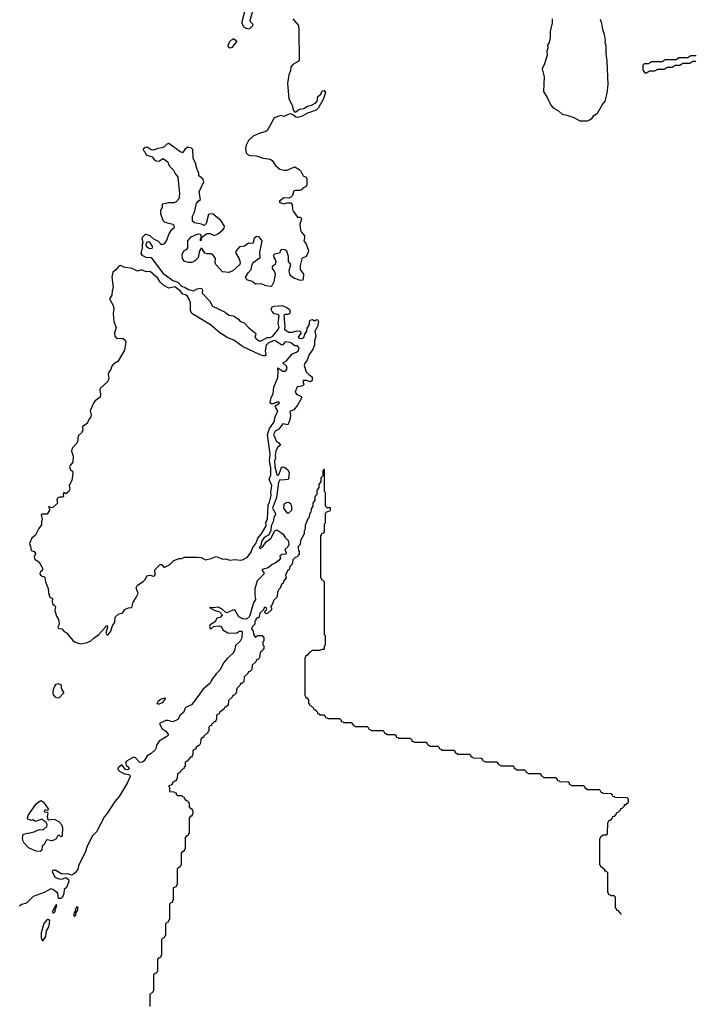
# Model space of a CAD drawing. Extents: x 2106670 to 2323771, y 35271 to 224896.
# Tile 281 of 419: x 2316887 to 2323771, y 98046 to 108065. Entities that reach past the tile are written whole.
import ezdxf

# ---------------------------------------------------------------- set-up
doc = ezdxf.new("R2010")
doc.units = 0

msp = doc.modelspace()

# ---------------------------------------------------------------- linework, layer by layer
at = {"layer": '0CON20XD'}
for points in [[(2319173, 108145), (2319146, 108045), (2319148, 108025), (2319165, 107997), (2319185, 107982), (2319215, 107972), (2319232, 107978), (2319257, 108003), (2319261, 108015), (2319235, 108045), (2319232, 108062), (2319262, 108165)], [(2319665, 108075), (2319725, 108005), (2319727, 107957), (2319729, 107655), (2319720, 107640), (2319665, 107608), (2319645, 107585), (2319642, 107545), (2319626, 107505), (2319611, 107415), (2319625, 107265), (2319661, 107191), (2319672, 107142), (2319685, 107126), (2319695, 107127), (2319735, 107155), (2319778, 107162), (2319814, 107186), (2319855, 107195), (2319900, 107220), (2319913, 107235), (2319922, 107285), (2319952, 107308), (2319965, 107342), (2319985, 107344), (2319997, 107325), (2319974, 107255), (2319925, 107164), (2319902, 107145), (2319816, 107114), (2319762, 107085), (2319715, 107069), (2319695, 107073), (2319669, 107099), (2319647, 107107), (2319625, 107104), (2319575, 107081), (2319545, 107090), (2319475, 107068), (2319410, 106940), (2319392, 106928), (2319325, 106909), (2319261, 106879), (2319215, 106835), (2319192, 106788), (2319184, 106755), (2319191, 106711), (2319211, 106691), (2319235, 106683), (2319295, 106680), (2319365, 106657), (2319436, 106646), (2319455, 106634), (2319491, 106581), (2319535, 106544), (2319575, 106534), (2319605, 106533), (2319685, 106567), (2319731, 106541), (2319748, 106525), (2319770, 106475), (2319803, 106463), (2319809, 106445), (2319810, 106395), (2319805, 106378), (2319796, 106364), (2319769, 106351), (2319755, 106333), (2319735, 106327), (2319695, 106329), (2319676, 106324), (2319662, 106278), (2319645, 106258), (2319625, 106250), (2319575, 106254), (2319528, 106215), (2319533, 106205), (2319575, 106191), (2319605, 106202), (2319645, 106202), (2319659, 106185), (2319663, 106135), (2319672, 106112), (2319715, 106055), (2319737, 106057), (2319750, 106050), (2319753, 106035), (2319736, 105984), (2319744, 105925), (2319753, 105903), (2319784, 105865), (2319786, 105844), (2319777, 105815), (2319802, 105782), (2319825, 105718), (2319823, 105695), (2319799, 105651), (2319769, 105641), (2319759, 105631), (2319740, 105565), (2319742, 105525), (2319773, 105475), (2319772, 105425), (2319765, 105410), (2319735, 105415), (2319676, 105435), (2319649, 105455), (2319635, 105474), (2319628, 105515), (2319645, 105575), (2319623, 105605), (2319621, 105655)], [(2322305, 108075), (2322304, 108035), (2322286, 107945), (2322284, 107884), (2322273, 107835), (2322259, 107805), (2322261, 107775), (2322252, 107745), (2322254, 107705), (2322228, 107615), (2322204, 107565), (2322225, 107485), (2322215, 107335), (2322254, 107274), (2322290, 107195), (2322315, 107168), (2322369, 107139), (2322406, 107105), (2322455, 107095), (2322525, 107070), (2322585, 107035), (2322615, 107035)], [(2322615, 107035), (2322665, 107036), (2322685, 107045), (2322711, 107065), (2322728, 107092), (2322766, 107114), (2322818, 107202), (2322845, 107235), (2322865, 107318), (2322875, 107405), (2322863, 107645), (2322853, 107725), (2322855, 107795), (2322843, 107833), (2322847, 107855), (2322837, 107915), (2322819, 107965), (2322811, 108025), (2322795, 108068)], [(2319025, 107777), (2319007, 107795), (2319007, 107805), (2319025, 107842), (2319055, 107872), (2319065, 107872), (2319090, 107855), (2319092, 107845), (2319045, 107783), (2319025, 107777)], [(2323766, 107640), (2323735, 107640), (2323705, 107620), (2323635, 107620), (2323605, 107600), (2323555, 107600), (2323525, 107580), (2323475, 107580), (2323445, 107560), (2323375, 107560), (2323345, 107540), (2323295, 107540), (2323265, 107520), (2323252, 107522), (2323230, 107555), (2323230, 107605), (2323245, 107620), (2323285, 107620), (2323315, 107640), (2323425, 107640), (2323455, 107660), (2323565, 107660), (2323595, 107680), (2323685, 107680), (2323715, 107700), (2323771, 107700)], [(2319621, 105655), (2319605, 105710), (2319585, 105722), (2319565, 105726), (2319545, 105722), (2319529, 105691), (2319480, 105680), (2319470, 105670), (2319472, 105645), (2319488, 105625), (2319494, 105605), (2319485, 105576), (2319456, 105554), (2319457, 105535), (2319480, 105500), (2319486, 105475), (2319472, 105398), (2319452, 105358), (2319445, 105352), (2319395, 105357), (2319344, 105376), (2319285, 105373), (2319251, 105401), (2319197, 105417), (2319185, 105445), (2319211, 105489), (2319241, 105525), (2319250, 105565), (2319264, 105596), (2319333, 105647), (2319331, 105695), (2319354, 105815), (2319325, 105855), (2319295, 105858), (2319269, 105835), (2319265, 105797), (2319255, 105787), (2319215, 105790), (2319175, 105762), (2319125, 105753), (2319089, 105715), (2319083, 105695), (2319121, 105631), (2319130, 105595), (2319126, 105575), (2319055, 105510), (2319015, 105492), (2318949, 105499), (2318883, 105575), (2318876, 105595), (2318878, 105635), (2318855, 105669), (2318835, 105682), (2318794, 105684), (2318771, 105691), (2318745, 105733), (2318735, 105740), (2318715, 105713), (2318704, 105645), (2318676, 105615), (2318655, 105601), (2318635, 105595), (2318605, 105595), (2318565, 105604), (2318542, 105635), (2318540, 105675), (2318557, 105713), (2318585, 105728), (2318599, 105745), (2318599, 105815), (2318633, 105857), (2318685, 105881), (2318705, 105887), (2318722, 105882), (2318730, 105875), (2318730, 105845), (2318720, 105825), (2318725, 105820), (2318738, 105825), (2318740, 105845), (2318750, 105860), (2318790, 105890), (2318825, 105891), (2318865, 105868), (2318898, 105882), (2318955, 105928), (2318968, 105945), (2318970, 105965), (2318935, 106022), (2318856, 106085), (2318825, 106090), (2318807, 106083), (2318785, 105990), (2318765, 105970), (2318736, 105986), (2318667, 105997), (2318646, 106016), (2318646, 106065), (2318666, 106106), (2318687, 106195), (2318702, 106218), (2318728, 106235), (2318712, 106315), (2318759, 106415), (2318749, 106445), (2318710, 106475), (2318709, 106505), (2318692, 106542), (2318677, 106605), (2318652, 106655), (2318650, 106745), (2318635, 106758), (2318595, 106767), (2318568, 106745), (2318545, 106712), (2318515, 106723), (2318405, 106806), (2318385, 106798), (2318358, 106772), (2318337, 106763), (2318294, 106756), (2318245, 106738), (2318225, 106742), (2318185, 106770), (2318165, 106764), (2318145, 106748), (2318146, 106735), (2318161, 106721), (2318175, 106690), (2318235, 106669), (2318255, 106643), (2318275, 106630), (2318305, 106625), (2318345, 106652), (2318391, 106621), (2318411, 106575), (2318453, 106533), (2318471, 106495), (2318495, 106465), (2318514, 106294), (2318506, 106244), (2318479, 106211), (2318455, 106203), (2318397, 106203), (2318375, 106194), (2318335, 106188), (2318335, 106155), (2318321, 106125), (2318318, 106095), (2318344, 106025), (2318365, 106006), (2318445, 105984), (2318456, 105975), (2318459, 105961), (2318454, 105945), (2318425, 105919), (2318404, 105886), (2318380, 105820), (2318356, 105784), (2318343, 105777), (2318325, 105778), (2318299, 105809), (2318252, 105832), (2318216, 105866), (2318175, 105880), (2318162, 105878), (2318130, 105845), (2318140, 105795), (2318132, 105785), (2318132, 105745), (2318120, 105685), (2318131, 105671), (2318170, 105650), (2318225, 105644), (2318342, 105485), (2318445, 105411), (2318496, 105396), (2318535, 105353), (2318572, 105342), (2318605, 105320), (2318655, 105307), (2318692, 105328), (2318725, 105333), (2318739, 105329), (2318747, 105315), (2318745, 105282), (2318822, 105202), (2318849, 105149), (2318979, 105089), (2319015, 105060), (2319063, 105053), (2319115, 105018), (2319130, 104995), (2319170, 104980), (2319219, 104929), (2319286, 104876), (2319291, 104865), (2319278, 104835), (2319295, 104815), (2319325, 104799), (2319345, 104798), (2319405, 104832), (2319435, 104831), (2319463, 104845), (2319515, 104910), (2319528, 104935), (2319516, 104975), (2319527, 105055), (2319516, 105066), (2319475, 105074), (2319455, 105096), (2319447, 105115), (2319455, 105145), (2319475, 105152), (2319558, 105158), (2319605, 105137), (2319631, 105115), (2319638, 105095), (2319634, 105075), (2319616, 105064), (2319585, 105064), (2319574, 105055), (2319586, 104944), (2319583, 104913), (2319627, 104887), (2319664, 104886), (2319705, 104900), (2319736, 104895), (2319747, 104885), (2319748, 104875), (2319722, 104835), (2319730, 104825), (2319759, 104821), (2319779, 104831), (2319788, 104865), (2319810, 104895), (2319813, 104927), (2319837, 104963), (2319836, 104995), (2319842, 105008), (2319865, 105015), (2319885, 105001), (2319905, 105012), (2319916, 105015), (2319927, 104995), (2319917, 104943), (2319889, 104895), (2319900, 104845), (2319887, 104793), (2319886, 104755), (2319865, 104706), (2319831, 104659), (2319808, 104595), (2319788, 104572), (2319781, 104545), (2319801, 104481), (2319832, 104452), (2319863, 104433), (2319863, 104395), (2319845, 104382), (2319805, 104394), (2319775, 104393), (2319767, 104383), (2319778, 104355), (2319775, 104345), (2319755, 104335), (2319715, 104330), (2319707, 104323), (2319689, 104275), (2319705, 104255), (2319755, 104232), (2319756, 104215), (2319715, 104144), (2319675, 104094), (2319638, 104082), (2319635, 104075), (2319643, 104035), (2319633, 103985), (2319616, 103944), (2319565, 103952), (2319525, 103899), (2319485, 103879), (2319470, 103845), (2319482, 103815), (2319500, 103775), (2319525, 103760), (2319541, 103735), (2319509, 103711), (2319494, 103676), (2319486, 103635), (2319489, 103605), (2319480, 103575), (2319484, 103515), (2319505, 103438), (2319515, 103430), (2319523, 103437), (2319542, 103478), (2319547, 103505), (2319565, 103515), (2319585, 103509), (2319616, 103485), (2319630, 103455), (2319623, 103395), (2319615, 103387), (2319555, 103379), (2319535, 103382), (2319519, 103355), (2319500, 103205), (2319460, 103095), (2319488, 103048), (2319490, 103035), (2319472, 102995), (2319467, 102955), (2319444, 102916), (2319443, 102865), (2319419, 102821), (2319375, 102795), (2319349, 102755), (2319339, 102711), (2319324, 102695), (2319335, 102683), (2319365, 102708), (2319395, 102754), (2319441, 102785), (2319483, 102865), (2319505, 102873), (2319565, 102834), (2319588, 102795), (2319620, 102765), (2319625, 102724), (2319615, 102702), (2319586, 102675), (2319598, 102645), (2319595, 102628), (2319553, 102625), (2319535, 102608), (2319539, 102585), (2319526, 102565), (2319486, 102535), (2319457, 102523), (2319415, 102489), (2319355, 102470), (2319355, 102460), (2319372, 102442), (2319370, 102425), (2319303, 102355), (2319279, 102275), (2319279, 102205), (2319287, 102165), (2319267, 102133), (2319225, 101993), (2319195, 101967), (2319158, 101968), (2319118, 101988), (2319075, 102059), (2319055, 102058), (2318995, 102030), (2318983, 102033), (2318947, 102067), (2318905, 102089), (2318855, 102081), (2318818, 102085), (2318865, 102056), (2318920, 102040), (2318941, 102021), (2318948, 102005), (2318927, 101983), (2318893, 101975), (2318875, 101937), (2318825, 101908), (2318818, 101888), (2318825, 101870), (2318838, 101872), (2318858, 101892), (2318915, 101896), (2318939, 101889), (2318955, 101856), (2319005, 101828), (2319075, 101822), (2319095, 101827), (2319125, 101845), (2319145, 101845), (2319150, 101835), (2319146, 101774), (2319129, 101741), (2319083, 101697), (2319072, 101645), (2319055, 101617), (2318998, 101565), (2318965, 101525), (2318923, 101447), (2318885, 101410), (2318840, 101345), (2318825, 101315), (2318751, 101249), (2318698, 101178), (2318636, 101095), (2318574, 101065), (2318554, 101016), (2318520, 100990), (2318495, 100945), (2318445, 100922), (2318395, 100936), (2318375, 100933), (2318310, 100905), (2318334, 100854), (2318375, 100825), (2318396, 100796), (2318396, 100784), (2318385, 100771), (2318305, 100725), (2318279, 100685), (2318275, 100655), (2318265, 100635), (2318225, 100599), (2318185, 100574), (2318155, 100525), (2318135, 100510), (2318108, 100508), (2318065, 100553), (2318045, 100560), (2317975, 100519), (2317965, 100506), (2317971, 100481), (2317998, 100455), (2318000, 100445), (2317989, 100431), (2317965, 100436), (2317925, 100483), (2317888, 100452), (2317886, 100435), (2317905, 100416), (2317955, 100390), (2317995, 100385), (2318009, 100379), (2318012, 100365), (2317980, 100295), (2317899, 100161), (2317855, 100111), (2317775, 99985), (2317751, 99959), (2317668, 99802), (2317624, 99756), (2317571, 99645), (2317558, 99602), (2317487, 99455), (2317478, 99422), (2317455, 99388), (2317435, 99369), (2317415, 99362), (2317377, 99373), (2317315, 99370), (2317255, 99408), (2317222, 99408), (2317218, 99395), (2317243, 99345), (2317255, 99337), (2317285, 99323), (2317315, 99320), (2317355, 99338), (2317385, 99318), (2317386, 99296), (2317364, 99235), (2317339, 99215), (2317335, 99175), (2317322, 99138), (2317305, 99123), (2317282, 99122), (2317275, 99176), (2317224, 99215), (2317205, 99222), (2317136, 99184), (2317025, 99142), (2316955, 99076), (2316905, 99061), (2316884, 99046)], [(2318207, 105737), (2318235, 105741), (2318241, 105755), (2318211, 105801), (2318194, 105806), (2318174, 105796), (2318169, 105775), (2318176, 105756), (2318207, 105737)], [(2317505, 101716), (2317565, 101724), (2317609, 101741), (2317645, 101777), (2317691, 101809), (2317775, 101900), (2317782, 101895), (2317782, 101885), (2317763, 101823), (2317769, 101809), (2317785, 101803), (2317814, 101845), (2317829, 101891), (2317855, 101935), (2317857, 101985), (2317895, 102020), (2317925, 102026), (2317935, 102034), (2317957, 102063), (2317995, 102081), (2318027, 102085), (2318041, 102139), (2318073, 102185), (2318091, 102225), (2318071, 102285), (2318085, 102312), (2318145, 102350), (2318165, 102370), (2318184, 102405), (2318195, 102411), (2318215, 102413), (2318245, 102402), (2318258, 102405), (2318265, 102415), (2318262, 102468), (2318315, 102522), (2318332, 102522), (2318355, 102495), (2318365, 102493), (2318410, 102520), (2318456, 102564), (2318508, 102582), (2318535, 102583), (2318565, 102596), (2318695, 102597), (2318735, 102592), (2318779, 102569), (2318835, 102582), (2318885, 102603), (2318955, 102577), (2318985, 102581), (2319025, 102567), (2319075, 102573), (2319135, 102565), (2319155, 102569), (2319205, 102596), (2319239, 102645), (2319260, 102695), (2319288, 102735), (2319309, 102791), (2319346, 102835), (2319396, 102914), (2319391, 102949), (2319407, 102985), (2319414, 103125), (2319429, 103155), (2319444, 103225), (2319442, 103255), (2319451, 103325), (2319425, 103385), (2319442, 103435), (2319442, 103505), (2319428, 103575), (2319436, 103646), (2319410, 103845), (2319429, 103905), (2319475, 103975), (2319485, 104025), (2319512, 104085), (2319492, 104115), (2319488, 104135), (2319530, 104165), (2319525, 104172), (2319505, 104174), (2319465, 104157), (2319445, 104157), (2319437, 104165), (2319436, 104176), (2319445, 104216), (2319467, 104263), (2319474, 104325), (2319513, 104425), (2319518, 104485), (2319515, 104524), (2319565, 104488), (2319585, 104490), (2319600, 104500), (2319609, 104515), (2319601, 104541), (2319565, 104575), (2319602, 104595), (2319659, 104665), (2319705, 104681), (2319719, 104695), (2319731, 104725), (2319715, 104746), (2319685, 104747), (2319645, 104778), (2319604, 104786), (2319586, 104784), (2319565, 104757), (2319555, 104754), (2319482, 104802), (2319465, 104799), (2319415, 104775), (2319394, 104755), (2319383, 104695), (2319390, 104655), (2319386, 104644), (2319365, 104644), (2319335, 104654), (2319155, 104740), (2319065, 104805), (2319005, 104827), (2318925, 104879), (2318829, 104959), (2318637, 105077), (2318625, 105105), (2318624, 105184), (2318612, 105222), (2318592, 105255), (2318575, 105266), (2318546, 105274), (2318520, 105305), (2318465, 105346), (2318405, 105334), (2318352, 105362), (2318317, 105395), (2318291, 105435), (2318215, 105504), (2318175, 105501), (2318125, 105520), (2318085, 105508), (2318032, 105532), (2317945, 105547), (2317915, 105565), (2317895, 105557), (2317863, 105517), (2317834, 105496), (2317823, 105445), (2317838, 105342), (2317827, 105305), (2317826, 105264), (2317802, 105225), (2317837, 105157), (2317844, 105125), (2317839, 105075), (2317845, 104995), (2317869, 104935), (2317853, 104875), (2317856, 104846), (2317875, 104822), (2317915, 104825), (2317940, 104820), (2317960, 104805), (2317966, 104785), (2317955, 104704), (2317885, 104589), (2317845, 104565), (2317820, 104535), (2317816, 104505), (2317798, 104485), (2317787, 104455), (2317794, 104415), (2317785, 104384), (2317707, 104313), (2317702, 104295), (2317708, 104252), (2317705, 104226), (2317654, 104186), (2317641, 104169), (2317605, 104085), (2317615, 104045), (2317610, 104025), (2317592, 103998), (2317575, 103958), (2317527, 103925), (2317529, 103885), (2317515, 103863), (2317484, 103835), (2317478, 103815), (2317479, 103785), (2317469, 103755), (2317420, 103705), (2317415, 103675), (2317431, 103625), (2317427, 103563), (2317400, 103530), (2317395, 103515), (2317405, 103485), (2317425, 103470), (2317429, 103449), (2317418, 103375), (2317390, 103325), (2317398, 103285), (2317388, 103265), (2317355, 103240), (2317345, 103251), (2317335, 103253), (2317328, 103235), (2317332, 103215), (2317325, 103208), (2317293, 103207), (2317273, 103197), (2317264, 103175), (2317270, 103145), (2317225, 103102), (2317207, 103097), (2317185, 103112), (2317180, 103105), (2317191, 103085), (2317189, 103075), (2317165, 103035), (2317116, 103034), (2317105, 103027), (2317115, 102985), (2317108, 102955), (2317109, 102925), (2317082, 102888), (2317049, 102821), (2317011, 102789), (2316986, 102735), (2316998, 102705), (2317003, 102663), (2317035, 102653), (2317048, 102635), (2317035, 102595), (2317040, 102575), (2317085, 102545), (2317118, 102485), (2317119, 102465), (2317095, 102444), (2317092, 102422), (2317105, 102407), (2317135, 102396), (2317142, 102385), (2317148, 102345), (2317178, 102278), (2317181, 102235), (2317195, 102190), (2317220, 102175), (2317218, 102145), (2317225, 102110), (2317235, 102110), (2317250, 102095), (2317243, 102055), (2317262, 101995), (2317280, 101970), (2317285, 101948), (2317288, 101915), (2317275, 101887), (2317278, 101875), (2317285, 101869), (2317315, 101868), (2317339, 101839), (2317362, 101825), (2317427, 101747), (2317450, 101730), (2317505, 101716)], [(2323010, 98961), (2323002, 98962), (2323000, 98975), (2322975, 99000), (2322962, 99002), (2322958, 99018), (2322950, 99025), (2322948, 99138), (2322935, 99150), (2322905, 99150), (2322898, 99158), (2322882, 99162), (2322878, 99178), (2322870, 99185), (2322870, 99385), (2322855, 99400), (2322842, 99402), (2322840, 99415), (2322815, 99440), (2322802, 99442), (2322798, 99458), (2322790, 99465), (2322790, 99735), (2322798, 99742), (2322802, 99758), (2322815, 99760), (2322825, 99770), (2322855, 99770), (2322868, 99782), (2322870, 99895), (2322878, 99902), (2322882, 99918), (2322895, 99920), (2322908, 99932), (2322920, 99945), (2322922, 99958), (2322935, 99960), (2322948, 99972), (2322960, 99985), (2322962, 99998), (2322975, 100000), (2322988, 100012), (2323000, 100025), (2323002, 100038), (2323015, 100040), (2323040, 100065), (2323042, 100078), (2323055, 100080), (2323080, 100105), (2323080, 100135), (2323068, 100148), (2322945, 100150), (2322938, 100158), (2322922, 100162), (2322920, 100175), (2322908, 100188), (2322825, 100190), (2322818, 100198), (2322802, 100202), (2322800, 100215), (2322785, 100230), (2322665, 100230), (2322658, 100238), (2322642, 100242), (2322640, 100255), (2322625, 100270), (2322505, 100270), (2322498, 100278), (2322482, 100282), (2322480, 100295), (2322468, 100308), (2322385, 100310), (2322378, 100318), (2322362, 100322), (2322360, 100335), (2322345, 100350), (2322225, 100350), (2322218, 100358), (2322202, 100362), (2322200, 100375), (2322185, 100390), (2322065, 100390), (2322058, 100398), (2322042, 100402), (2322040, 100415), (2322028, 100428), (2321945, 100430), (2321938, 100438), (2321922, 100442), (2321920, 100455), (2321905, 100470), (2321785, 100470), (2321778, 100478), (2321762, 100482), (2321760, 100495), (2321745, 100510), (2321625, 100510), (2321618, 100518), (2321602, 100522), (2321600, 100535), (2321588, 100548), (2321505, 100550), (2321498, 100558), (2321482, 100562), (2321480, 100575), (2321465, 100590), (2321345, 100590), (2321338, 100598), (2321322, 100602), (2321320, 100615), (2321305, 100630), (2321185, 100630), (2321178, 100638), (2321162, 100642), (2321160, 100655), (2321145, 100670), (2321065, 100670), (2321058, 100678), (2321042, 100682), (2321040, 100695), (2321025, 100710), (2320905, 100710), (2320898, 100718), (2320882, 100722), (2320880, 100735), (2320872, 100742), (2320865, 100750), (2320745, 100750), (2320738, 100758), (2320722, 100762), (2320720, 100775), (2320705, 100790), (2320625, 100790), (2320618, 100798), (2320602, 100802), (2320600, 100815), (2320585, 100830), (2320465, 100830), (2320458, 100838), (2320442, 100842), (2320440, 100855), (2320425, 100870), (2320305, 100870), (2320298, 100878), (2320282, 100882), (2320280, 100895), (2320265, 100910), (2320185, 100910), (2320178, 100918), (2320162, 100922), (2320160, 100935), (2320145, 100950), (2320025, 100950), (2320018, 100958), (2320002, 100962), (2320000, 100975), (2319985, 100990), (2319945, 100990), (2319938, 100998), (2319922, 101002), (2319920, 101015), (2319908, 101028), (2319895, 101040), (2319882, 101042), (2319880, 101055), (2319855, 101080), (2319842, 101082), (2319838, 101098), (2319830, 101105), (2319830, 101145), (2319815, 101160), (2319802, 101162), (2319798, 101178), (2319790, 101185), (2319790, 101575), (2319798, 101582), (2319802, 101598), (2319815, 101600), (2319840, 101625), (2319842, 101638), (2319855, 101640), (2319865, 101650), (2319945, 101650), (2319965, 101660), (2319985, 101660), (2319990, 101665), (2319990, 101695), (2320000, 101705), (2320000, 101795), (2319990, 101805), (2319990, 102345), (2319975, 102360), (2319962, 102362), (2319958, 102378), (2319950, 102385), (2319950, 102815), (2319958, 102822), (2319962, 102838), (2319978, 102842), (2319990, 102855), (2319990, 102935), (2320000, 102945), (2320000, 103045), (2320012, 103058), (2320048, 103072), (2320050, 103095), (2320045, 103100), (2320015, 103100), (2320000, 103115), (2320000, 103255), (2319990, 103265), (2319988, 103488), (2319982, 103488), (2319972, 103475), (2319970, 103425), (2319950, 103405), (2319950, 103365), (2319930, 103335), (2319930, 103305), (2319910, 103275), (2319910, 103235), (2319890, 103215), (2319890, 103175), (2319870, 103145), (2319870, 103115), (2319853, 103087), (2319850, 103055), (2319840, 103045), (2319830, 102995), (2319820, 102985), (2319793, 102917), (2319790, 102885), (2319780, 102865), (2319780, 102835), (2319743, 102767), (2319740, 102725), (2319722, 102705), (2319720, 102685), (2319723, 102663), (2319730, 102655), (2319730, 102625), (2319722, 102618), (2319718, 102602), (2319685, 102590), (2319665, 102570), (2319660, 102525), (2319640, 102505), (2319628, 102472), (2319615, 102460), (2319592, 102415), (2319600, 102385), (2319573, 102357), (2319568, 102332), (2319552, 102318), (2319538, 102282), (2319520, 102265), (2319518, 102252), (2319510, 102245), (2319508, 102192), (2319470, 102155), (2319465, 102140), (2319448, 102102), (2319440, 102095), (2319450, 102085), (2319448, 102062), (2319408, 102022), (2319395, 102020), (2319382, 102032), (2319380, 102045), (2319398, 102062), (2319400, 102075), (2319382, 102088), (2319372, 102078), (2319368, 102062), (2319332, 102028), (2319320, 101980), (2319305, 101980), (2319290, 101965), (2319288, 101952), (2319280, 101945), (2319280, 101915), (2319255, 101890), (2319244, 101866), (2319262, 101842), (2319265, 101812), (2319285, 101780), (2319305, 101800), (2319355, 101800), (2319370, 101775), (2319370, 101745), (2319360, 101735), (2319360, 101705), (2319370, 101695), (2319370, 101665), (2319362, 101658), (2319358, 101642), (2319345, 101640), (2319333, 101627), (2319328, 101572), (2319308, 101552), (2319295, 101550), (2319288, 101532), (2319252, 101498), (2319248, 101452), (2319228, 101432), (2319215, 101430), (2319208, 101412), (2319172, 101378), (2319168, 101332), (2319148, 101312), (2319135, 101310), (2319128, 101292), (2319095, 101260), (2319088, 101212), (2319068, 101192), (2319055, 101190), (2319048, 101172), (2319012, 101138), (2319008, 101092), (2318988, 101072), (2318975, 101070), (2318968, 101052), (2318920, 101015), (2318918, 101002), (2318905, 101000), (2318890, 100985), (2318890, 100945), (2318882, 100938), (2318878, 100922), (2318865, 100920), (2318840, 100895), (2318838, 100882), (2318825, 100880), (2318810, 100865), (2318810, 100825), (2318802, 100818), (2318798, 100802), (2318785, 100800), (2318760, 100775), (2318758, 100762), (2318745, 100760), (2318730, 100745), (2318728, 100702), (2318722, 100698), (2318718, 100682), (2318705, 100680), (2318680, 100655), (2318678, 100642), (2318665, 100640), (2318650, 100625), (2318650, 100585), (2318642, 100578), (2318638, 100562), (2318625, 100560), (2318600, 100535), (2318598, 100522), (2318585, 100520), (2318572, 100508), (2318570, 100465), (2318562, 100458), (2318558, 100442), (2318545, 100440), (2318520, 100415), (2318518, 100402), (2318505, 100400), (2318492, 100388), (2318490, 100345), (2318482, 100338), (2318478, 100322), (2318465, 100320), (2318452, 100308), (2318440, 100295), (2318438, 100282), (2318400, 100265), (2318410, 100255), (2318412, 100212), (2318455, 100210), (2318462, 100202), (2318478, 100198), (2318480, 100185), (2318495, 100170), (2318535, 100170), (2318545, 100160)], [(2319605, 103048), (2319625, 103049), (2319656, 103075), (2319655, 103115), (2319645, 103134), (2319628, 103148), (2319605, 103154), (2319576, 103135), (2319572, 103095), (2319605, 103048)], [(2317285, 101161), (2317255, 101167), (2317231, 101195), (2317228, 101208), (2317232, 101252), (2317244, 101285), (2317259, 101305), (2317275, 101311), (2317305, 101300), (2317312, 101252), (2317337, 101215), (2317285, 101161)], [(2318295, 101099), (2318286, 101105), (2318295, 101131), (2318325, 101156), (2318368, 101165), (2318367, 101155), (2318336, 101115), (2318305, 101102), (2318295, 101099)], [(2317095, 99603), (2317054, 99604), (2316978, 99638), (2316934, 99685), (2316922, 99705), (2316917, 99735), (2316922, 99778), (2317035, 99803), (2317085, 99825), (2317125, 99823), (2317164, 99855), (2317166, 99876), (2317157, 99897), (2317135, 99910), (2317115, 99932), (2317045, 99908), (2317025, 99923), (2317005, 99918), (2316968, 99935), (2316965, 99945), (2316975, 99973), (2317053, 100087), (2317095, 100117), (2317105, 100119), (2317128, 100105), (2317178, 100035), (2317175, 100020), (2317145, 100026), (2317135, 100015), (2317141, 100005), (2317165, 100002), (2317174, 99994), (2317168, 99955), (2317175, 99931), (2317185, 99925), (2317225, 99931), (2317245, 99928), (2317285, 99906), (2317313, 99875), (2317324, 99845), (2317319, 99761), (2317315, 99754), (2317305, 99752), (2317288, 99768), (2317275, 99765), (2317259, 99731), (2317235, 99715), (2317215, 99710), (2317165, 99720), (2317155, 99714), (2317135, 99673), (2317116, 99654), (2317111, 99615), (2317095, 99603)], [(2318545, 100160), (2318558, 100158), (2318560, 100145), (2318572, 100132), (2318585, 100120), (2318598, 100118), (2318602, 100102), (2318610, 100095), (2318610, 100055), (2318625, 100040), (2318638, 100038), (2318642, 100022), (2318650, 100015), (2318650, 99985), (2318642, 99978), (2318638, 99962), (2318625, 99960), (2318610, 99945), (2318610, 99785), (2318602, 99778), (2318598, 99762), (2318585, 99760), (2318570, 99745), (2318570, 99625), (2318562, 99618), (2318558, 99602), (2318545, 99600), (2318530, 99585), (2318530, 99465), (2318522, 99458), (2318518, 99442), (2318505, 99440), (2318490, 99425), (2318490, 99265), (2318482, 99258), (2318478, 99242), (2318465, 99240), (2318450, 99225), (2318450, 99105), (2318442, 99098), (2318438, 99082), (2318425, 99080), (2318410, 99065), (2318410, 98905), (2318402, 98898), (2318398, 98882), (2318385, 98880), (2318370, 98865), (2318370, 98745), (2318362, 98738), (2318358, 98722), (2318345, 98720), (2318330, 98705), (2318330, 98545), (2318322, 98538), (2318318, 98522), (2318305, 98520), (2318290, 98505), (2318290, 98385), (2318282, 98378), (2318278, 98362), (2318265, 98360), (2318250, 98345), (2318250, 98185), (2318242, 98178), (2318238, 98162), (2318225, 98160), (2318210, 98145), (2318210, 98025)], [(2317225, 98974), (2317245, 98986), (2317265, 99060), (2317255, 99056), (2317235, 99021), (2317222, 98992), (2317225, 98974)], [(2317445, 98940), (2317440, 98945), (2317440, 98975), (2317448, 98982), (2317462, 99025), (2317475, 99040), (2317476, 99005), (2317458, 98982), (2317455, 98950), (2317445, 98940)], [(2317125, 98696), (2317153, 98735), (2317160, 98795), (2317182, 98835), (2317192, 98895), (2317187, 98905), (2317175, 98910), (2317164, 98906), (2317133, 98867), (2317105, 98775), (2317105, 98725), (2317115, 98696), (2317125, 98696)]]:
    msp.add_lwpolyline(points, dxfattribs=at)

doc.saveas('drawing.dxf')
